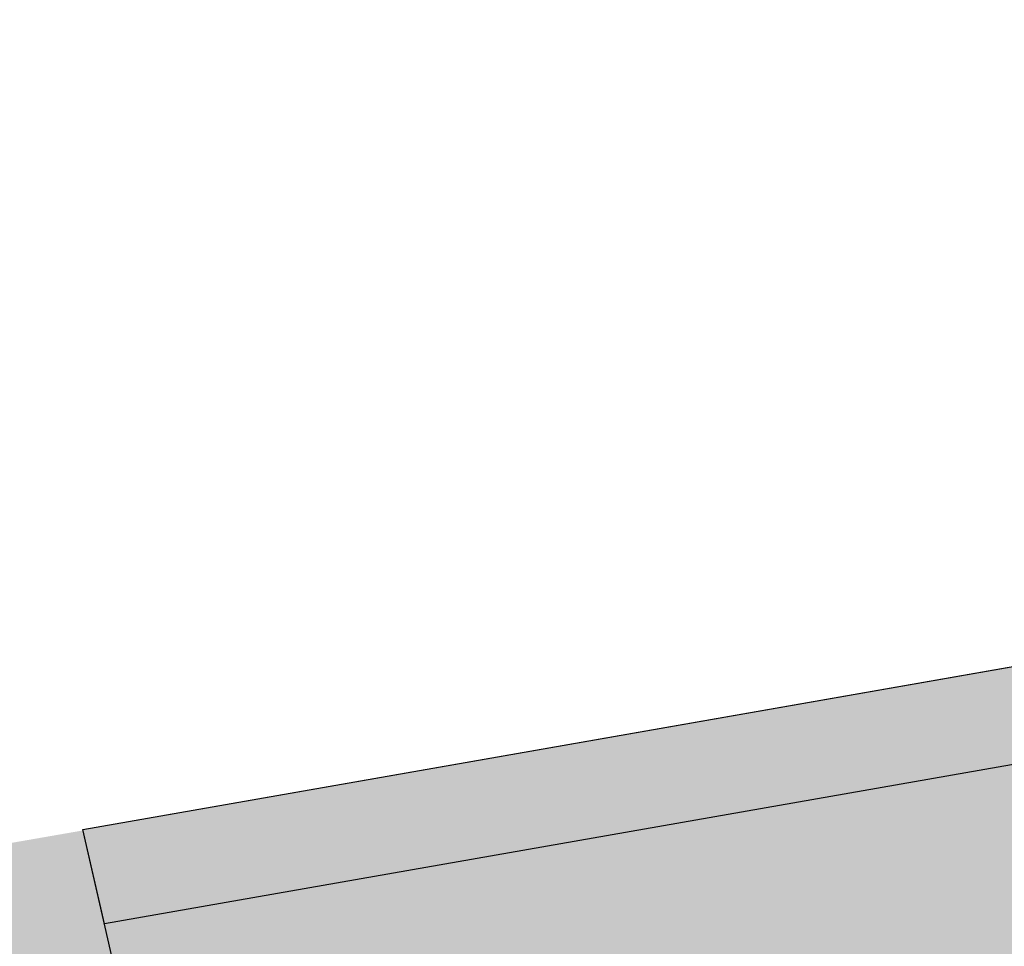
# Model space of a CAD drawing. Header units: metres. Extents: x -862 to 1262, y -354 to 644.
# Tile 298 of 315: x 177 to 207, y 246 to 274. Entities that reach past the tile are written whole.
import ezdxf

# ---------------------------------------------------------------- set-up
doc = ezdxf.new("R2010")
doc.units = ezdxf.units.M
doc.header["$LTSCALE"] = 0.5
doc.layers.add('BPR_Verkehr_220520', color=7, linetype='Continuous')
doc.layers.add('LPB_Freiraum_220609', color=7, linetype='Continuous')

msp = doc.modelspace()

# ---------------------------------------------------------------- hatches: boundary and pattern name
at = {"layer": 'BPR_Verkehr_220520', "linetype": 'Continuous', "lineweight": 0, "true_color": 0xece5cf, "transparency": 33554687}
h = msp.add_hatch(color=254, dxfattribs=at)
edge = h.paths.add_edge_path()
edge.add_line((181.052, 238.639), (178.659, 249.107))
edge.add_line((178.659, 249.107), (156.785, 245.3))
edge.add_line((156.785, 245.3), (155.365, 245.053))
edge.add_line((155.365, 245.053), (155.365, 245.053))
edge.add_arc((169.453, 252.639), 16, 208.2997, 246.9268)
edge.add_line((163.182, 237.919), (163.182, 237.919))
edge.add_line((163.182, 237.919), (163.647, 237.721))
edge.add_line((163.647, 237.721), (163.647, 237.721))
edge.add_arc((155.417, 218.401), 21, 55.0217, 66.9268, ccw=False)
edge.add_line((167.455, 235.607), (167.455, 235.607))
edge.add_line((167.455, 235.607), (167.455, 235.607))
edge.add_arc((170.895, 240.524), 6, 235.0217, 282.8747)
edge.add_line((172.232, 234.674), (172.232, 234.674))
edge.add_line((172.232, 234.674), (174.454, 235.182))
edge.add_line((174.454, 235.182), (181.475, 236.787))
edge.add_line((181.475, 236.787), (181.052, 238.639))
at = {"layer": 'LPB_Freiraum_220609', "linetype": 'Continuous', "lineweight": 0, "true_color": 0xece5cf, "transparency": 33554687}
msp.add_hatch(color=254, dxfattribs=at).paths.add_polyline_path([(178.653, 249.135), (321.993, 274.27), (323.327, 271.458), (179.322, 246.206), (178.653, 249.135)])
at = {"layer": 'LPB_Freiraum_220609', "linetype": 'Continuous', "lineweight": 0, "true_color": 0xb9d3a7, "transparency": 33554687}
h = msp.add_hatch(color=9, dxfattribs=at)
edge = h.paths.add_edge_path()
edge.add_line((322.075, 274.068), (350.394, 215.057))
edge.add_line((350.394, 215.057), (350.427, 214.336))
edge.add_line((350.427, 214.336), (411.925, 84.775))
edge.add_line((411.925, 84.775), (412.364, 84.981))
edge.add_line((412.364, 84.981), (412.502, 85.065))
edge.add_line((412.502, 85.065), (424.278, 59.983))
edge.add_line((424.278, 59.983), (432.569, 42.36))
edge.add_line((432.569, 42.36), (455.947, -6.603))
edge.add_line((455.947, -6.603), (477.051, -52.43))
edge.add_line((477.051, -52.43), (475.435, -53.526))
edge.add_line((475.435, -53.526), (435.302, -81))
edge.add_line((435.302, -81), (423.088, -66.048))
edge.add_line((423.088, -66.048), (424.903, -64.968))
edge.add_arc((422.545, -62.852), 3.168, 318.1023, 394.2333)
edge.add_line((425.164, -61.07), (425.164, -61.07))
edge.add_line((425.164, -61.07), (412.849, -40.421))
edge.add_line((412.849, -40.421), (412.849, -40.421))
edge.add_arc((413.458, -40.23), 0.638, 134.5949, 197.4205, ccw=False)
edge.add_line((413.01, -39.776), (413.01, -39.776))
edge.add_line((413.01, -39.776), (414.985, -37.053))
edge.add_line((414.985, -37.053), (413.366, -35.879))
edge.add_line((413.366, -35.879), (411.237, -38.814))
edge.add_arc((413.654, -40.23), 2.801, 149.6181, 205.4168)
edge.add_line((411.124, -41.432), (423.565, -62.288))
edge.add_line((423.565, -62.288), (423.565, -62.288))
edge.add_arc((422.844, -62.818), 0.895, -48.7109, 36.341, ccw=False)
edge.add_line((423.434, -63.491), (423.434, -63.491))
edge.add_line((423.434, -63.491), (421.796, -64.466))
edge.add_line((421.796, -64.466), (421.778, -64.477))
edge.add_line((421.778, -64.477), (339.538, 36.227))
edge.add_line((339.538, 36.227), (339.538, 36.227))
edge.add_line((339.538, 36.227), (338.081, 38.012))
edge.add_arc((337.614, 37.59), 0.629, 42.089, 115.1436)
edge.add_line((337.347, 38.159), (287.928, 8.414))
edge.add_line((287.928, 8.414), (286.908, 9.672))
edge.add_line((286.908, 9.672), (286.439, 10.25))
edge.add_line((286.439, 10.25), (286.439, 10.25))
edge.add_arc((285.932, 9.599), 0.825, 52.1243, 113.6951)
edge.add_line((285.601, 10.355), (285.601, 10.355))
edge.add_line((285.601, 10.355), (285.601, 10.355))
edge.add_arc((283.201, 15.204), 5.411, 215.382, 296.3302, ccw=False)
edge.add_line((278.789, 12.071), (278.789, 12.071))
edge.add_line((278.789, 12.071), (242.376, -9.846))
edge.add_line((242.376, -9.846), (244.954, -14.129))
edge.add_line((244.954, -14.129), (240.201, -16.99))
edge.add_line((240.201, -16.99), (240.201, -16.99))
edge.add_arc((239.358, -13.558), 3.534, 215.2701, 283.8118, ccw=False)
edge.add_line((236.472, -15.599), (236.472, -15.599))
edge.add_line((236.472, -15.599), (233.917, -12.016))
edge.add_line((233.917, -12.016), (233.917, -12.016))
edge.add_line((233.917, -12.016), (229.688, -6.088))
edge.add_line((229.688, -6.088), (229.688, -6.088))
edge.add_arc((243.878, 4.184), 17.518, 190.755, 215.9013, ccw=False)
edge.add_line((226.668, 0.915), (224.195, 11.633))
edge.add_line((224.195, 11.633), (226.571, 12.334))
edge.add_line((226.571, 12.334), (356.199, 52.579))
edge.add_line((356.199, 52.579), (356.199, 52.579))
edge.add_arc((358.199, 48.782), 4.292, 78.8465, 117.78, ccw=False)
edge.add_line((359.03, 52.993), (359.03, 52.993))
edge.add_line((359.03, 52.993), (361.07, 54.216))
edge.add_arc((356.757, 47.835), 7.702, 55.9416, 102.7178)
edge.add_line((355.061, 55.348), (355.054, 55.364))
edge.add_line((355.054, 55.364), (333.595, 103.404))
edge.add_line((333.595, 103.404), (328.547, 114.79))
edge.add_arc((332.692, 119.861), 6.549, 196.0419, 230.7329, ccw=False)
edge.add_line((326.398, 118.051), (311.616, 182.756))
edge.add_line((311.616, 182.756), (311.616, 182.756))
edge.add_arc((306.159, 180.606), 5.866, 21.5032, 107.0003)
edge.add_line((304.444, 186.215), (277.316, 180.014))
edge.add_arc((276.155, 185.19), 5.304, 191.8348, 282.6331, ccw=False)
edge.add_line((270.964, 184.102), (255.008, 253.594))
edge.add_line((255.008, 253.594), (181.475, 236.787))
edge.add_line((181.475, 236.787), (178.653, 249.135))
edge.add_line((178.653, 249.135), (290.381, 268.725))
edge.add_line((290.381, 268.725), (321.957, 274.263))
edge.add_line((321.957, 274.263), (323.914, 270.036))
edge.add_line((323.914, 270.036), (329.39, 258.656))
edge.add_line((329.39, 258.656), (322.075, 274.068))

# ---------------------------------------------------------------- linework, layer by layer
at = {"layer": 'LPB_Freiraum_220609', "color": 255, "linetype": 'Continuous', "lineweight": 30, "transparency": 33554687, "flags": 128}
msp.add_lwpolyline([(178.653, 249.135), (321.993, 274.27), (323.327, 271.458), (179.322, 246.206)], close=True, dxfattribs=at)
at = {"layer": 'LPB_Freiraum_220609', "color": 255, "linetype": 'Continuous', "lineweight": 25, "transparency": 33554687, "elevation": 62.7, "flags": 128}
msp.add_lwpolyline([(361.07, 54.216, 0.206982), (355.061, 55.348), (355.054, 55.364), (333.595, 103.404), (328.547, 114.79, -0.152535), (326.398, 118.051), (311.616, 182.756), (311.616, 182.756, 0.391378), (304.444, 186.215), (277.316, 180.014, -0.4183), (270.964, 184.102), (255.008, 253.594), (181.475, 236.787), (178.653, 249.135), (290.381, 268.725), (321.957, 274.263), (323.914, 270.036), (329.39, 258.656)], format="xyb", dxfattribs=at)

doc.saveas('drawing.dxf')
